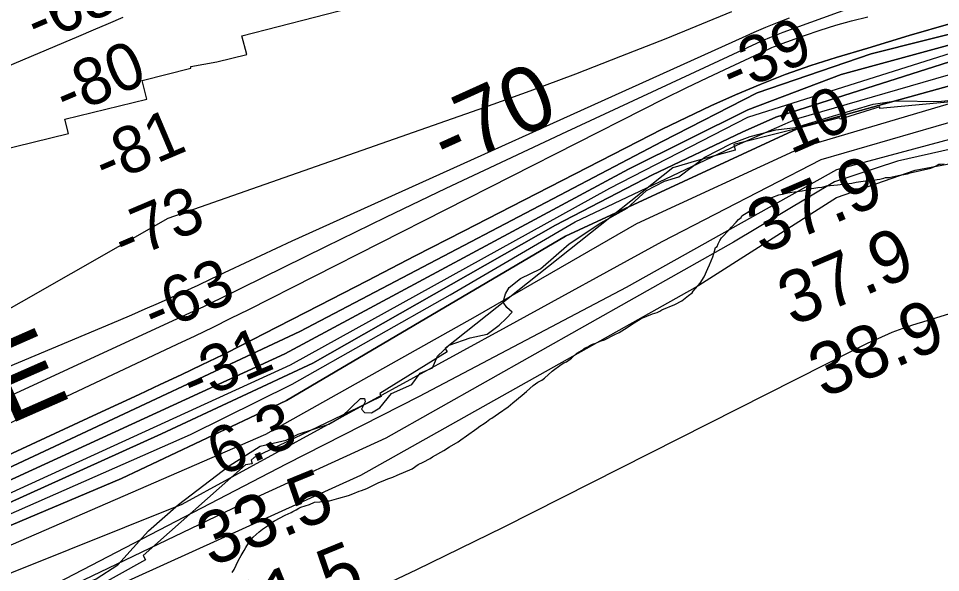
# Model space of a CAD drawing. Extents: x 3219052 to 3256913, y 800770 to 826146.
# Drawn here: x 3247714 to 3248892, y 813190 to 813898 of the extents above; entities that cross this region are included whole.
import ezdxf

# ---------------------------------------------------------------- set-up
doc = ezdxf.new("R2010")
doc.units = 0
for name, color, linetype in [('V-RIVR-EDGE', 7, 'Continuous'), ('V-RIVR-RANG', 7, 'Continuous'), ('V-RRAP-RVMT', 7, 'Continuous'), ('V-RRAP-RVMT-IDEN', 7, 'Continuous'), ('V-SITE-VEGE', 7, 'Continuous'), ('V-TOPO-DPTH', 7, 'Continuous'), ('V-TOPO-MAJR', 7, 'Continuous'), ('V-TOPO-MINR', 7, 'Continuous'), ('V-TOPO-MINR-IDEN', 7, 'Continuous'), ('V-TOPO-WATR', 7, 'Continuous')]:
    doc.layers.add(name, color=color, linetype=linetype)

msp = doc.modelspace()

# ---------------------------------------------------------------- linework, layer by layer
at = {"layer": 'V-RIVR-EDGE'}
for points in [[(3248242.9, 813451.7), (3248249.4, 813466.9), (3248264.2, 813480.8), (3248290.8, 813490.3), (3248312.5, 813495), (3248328.2, 813506.3), (3248336.9, 813514.9), (3248344.8, 813522.8), (3248337.8, 813528.9), (3248333.1, 813535.8), (3248336.1, 813546.2), (3248340.9, 813554.5), (3248355.3, 813565.8), (3248381, 813578.3), (3248417.6, 813610.4), (3248458.1, 813637.2), (3248491.6, 813655.8), (3248516.4, 813678.4), (3248539.5, 813690.5), (3248557.7, 813695.7), (3248590.8, 813721.2), (3248624.8, 813738.5), (3248648.7, 813747.6), (3248681.8, 813755.8), (3248707, 813758.8), (3248754, 813773.4), (3248806.2, 813788.9), (3248835.3, 813793.2), (3248889.6, 813792.2), (3248921.4, 813795.6)], [(3247686.1, 813137.1), (3247747.5, 813155.6), (3247812.7, 813182), (3247840.6, 813200.2), (3247879.8, 813243.5), (3247918.2, 813277.3), (3247983.1, 813326.7), (3248022.7, 813351.9), (3248055.7, 813359.2), (3248071, 813366.9), (3248110.1, 813379.9), (3248126.7, 813389.4), (3248150.6, 813412.8), (3248155.8, 813412.8), (3248156.7, 813408.5), (3248151.9, 813398.9), (3248155.8, 813394.6), (3248164.9, 813394.5), (3248175.4, 813400.6), (3248190.2, 813418.8), (3248216.3, 813430.5), (3248227.2, 813445.2), (3248242.9, 813451.7)]]:
    msp.add_lwpolyline(points, dxfattribs=at)
at = {"layer": 'V-RRAP-RVMT'}
for p, q in [((3247999.2, 813875.9), (3248138.5, 813912)), ((3248005.3, 813852.2), (3247999.2, 813875.9)), ((3247967.3, 813842.8), (3248005.3, 813852.2)), ((3247933.7, 813836.9), (3247967.3, 813842.8)), ((3247871.5, 813819.1), (3247934.1, 813834.6)), ((3247934.1, 813834.6), (3247933.7, 813836.9)), ((3247877.5, 813795.3), (3247871.5, 813819.1)), ((3249015.8, 813802.3), (3248814.6, 813783.3)), ((3247773, 813769.6), (3247877.5, 813795.3)), ((3248814.7, 813785.3), (3248763.9, 813769.8)), ((3248814.6, 813783.3), (3248814.7, 813785.3)), ((3247777.4, 813751.3), (3247773, 813769.6)), ((3248763.4, 813771.3), (3248627.8, 813737.1)), ((3248763.9, 813769.8), (3248763.4, 813771.3)), ((3247666, 813724.1), (3247777.4, 813751.3)), ((3248627.8, 813737.1), (3248629.8, 813729.9)), ((3248629.8, 813729.9), (3248580.3, 813716.2)), ((3248549.9, 813707.5), (3248259, 813476.5)), ((3248580.3, 813716.2), (3248549.9, 813707.5)), ((3248261.6, 813472.1), (3248175.3, 813419.2)), ((3248259, 813476.5), (3248261.6, 813472.1)), ((3248177.2, 813415.2), (3248147.3, 813400.9)), ((3248175.3, 813419.2), (3248177.2, 813415.2)), ((3248147.3, 813400.9), (3248015, 813337.3)), ((3248015, 813337.3), (3248011, 813334)), ((3248011, 813334), (3248012.1, 813329)), ((3248003.9, 813327.7), (3247872.8, 813212)), ((3248012.1, 813329), (3248003.9, 813327.7)), ((3247875.9, 813206.6), (3247800.9, 813164.9)), ((3247872.8, 813212), (3247875.9, 813206.6))]:
    msp.add_line(p, q, dxfattribs=at)
at = {"layer": 'V-SITE-VEGE'}
for points in [[(3248315.9, 813386), (3248318.7, 813387.4), (3248327, 813393.5), (3248339.5, 813401.8), (3248345.7, 813407.2), (3248357.5, 813416.9), (3248363, 813421.7), (3248371.3, 813429.2), (3248377.6, 813433.3), (3248382.4, 813436.1), (3248385.9, 813438.8), (3248395.6, 813447.7), (3248407.3, 813456), (3248410.8, 813458), (3248414.2, 813459.4), (3248420.5, 813464.2), (3248427.4, 813470.4), (3248434.3, 813474.5), (3248437.8, 813477.2), (3248441.2, 813478.6), (3248444.7, 813480.7), (3248447.5, 813482), (3248451.6, 813483.4), (3248457.1, 813486.1), (3248462.7, 813487.5), (3248475.8, 813494.3), (3248481.3, 813497.1), (3248488.3, 813501.2), (3248500.7, 813509.4), (3248509.7, 813514.9), (3248524.2, 813521), (3248529.8, 813522.4), (3248533.2, 813524.4), (3248536, 813525.8), (3248552.6, 813532.6), (3248561.6, 813537.4), (3248569.9, 813544.3), (3248574.7, 813547.7), (3248576.1, 813549.8), (3248585.1, 813560.1), (3248590, 813568.3), (3248594.9, 813578.7), (3248597, 813583.5), (3248601.2, 813593.8), (3248602.6, 813598), (3248604.7, 813605.5), (3248606.7, 813606.9), (3248608.1, 813610.4), (3248610.2, 813614.5), (3248612.3, 813617.9), (3248622, 813628.2), (3248624.8, 813631.7), (3248631, 813637.9), (3248633.8, 813641.3), (3248637.3, 813644), (3248638, 813646.1), (3248647, 813651.6), (3248658.7, 813659.8), (3248665, 813663.2), (3248667, 813664.6), (3248676.7, 813669.4), (3248685.7, 813672.8), (3248691.9, 813674.2), (3248696.8, 813675.5), (3248702.3, 813676.2), (3248715.4, 813678.2), (3248723, 813679.5), (3248727.8, 813680.9), (3248735.4, 813682.3), (3248740.9, 813682.9), (3248746.5, 813684.3), (3248760.3, 813685.6), (3248771.3, 813686.9), (3248778.9, 813687.6), (3248784.4, 813688.9), (3248793.4, 813690.3), (3248801.7, 813690.9), (3248811.4, 813692.3), (3248814.8, 813692.9), (3248819.7, 813694.3), (3248821.7, 813695), (3248826.6, 813695), (3248841.8, 813698.3), (3248845.2, 813699), (3248850.1, 813699.7), (3248853.5, 813701.1), (3248866.6, 813703.8), (3248879.8, 813707.1), (3248886.7, 813709.9), (3248890.1, 813711.9), (3248892.2, 813711.9), (3248897, 813712.6)], [(3247986.6, 813190.1), (3247989.4, 813194.2), (3247994.2, 813205.2), (3247998.4, 813212.1), (3248001.9, 813218.3), (3248004, 813222.4), (3248007.4, 813227.9), (3248008.8, 813230), (3248013.7, 813235.5), (3248021.3, 813242.4), (3248025.5, 813245.8), (3248031.7, 813249.9), (3248035.9, 813253.3), (3248040.7, 813256.1), (3248054.5, 813263.6), (3248062.1, 813267), (3248064.2, 813268.4), (3248068.4, 813270.5), (3248071.8, 813272.5), (3248074.6, 813273.9), (3248085.6, 813277.3), (3248091.9, 813280), (3248098.8, 813280.7), (3248102.9, 813281.3), (3248109.1, 813282), (3248111.2, 813282), (3248122.9, 813285.4), (3248135.4, 813288.8), (3248140.9, 813290.8), (3248149.2, 813294.3), (3248152, 813294.9), (3248158.9, 813297.7), (3248174.1, 813305.2), (3248179.6, 813307.2), (3248185.9, 813310), (3248192.1, 813312), (3248197.6, 813314.7), (3248217, 813322.9), (3248224.6, 813328.4), (3248230.8, 813331.2), (3248239.8, 813335.9), (3248242.6, 813338), (3248257.1, 813346.2), (3248264.7, 813351), (3248275.8, 813357.2), (3248279.2, 813359.9), (3248286.2, 813364.7), (3248299.3, 813374.3), (3248303.5, 813377.1), (3248309, 813380.5), (3248311.8, 813382.6), (3248315.9, 813386)]]:
    msp.add_lwpolyline(points, dxfattribs=at)
at = {"layer": 'V-TOPO-DPTH'}
for points in [[(3244461.3, 812348), (3244672.2, 812393), (3245187.6, 812502.2), (3245531.3, 812578.1), (3246199.5, 812765.8), (3247108.7, 813058.2), (3247323.5, 813136.7), (3247567, 813246.1), (3248053.9, 813469.8), (3248493.2, 813705.5), (3248645.9, 813781.6), (3248765.3, 813826.8), (3249044.5, 813902.8), (3249505.1, 814038.3), (3249934.7, 814178.5), (3250206.7, 814276), (3250727, 814409), (3251039.6, 814477.8), (3251268.7, 814539.6), (3251380.8, 814565.7), (3251524, 814622.8), (3251845.3, 814746.7)], [(3251845.3, 814746.7), (3251524, 814622.8), (3251380.8, 814565.7), (3251268.7, 814539.6), (3251039.6, 814477.8), (3250727, 814409), (3250206.7, 814276), (3249934.7, 814178.5), (3249505.1, 814038.3), (3249044.5, 813902.8), (3248765.3, 813826.8), (3248645.9, 813781.6), (3248493.2, 813705.5), (3248053.9, 813469.8), (3247567, 813246.1), (3247323.5, 813136.7), (3247108.7, 813058.2), (3246199.5, 812765.8), (3245531.3, 812578.1), (3245187.6, 812502.2), (3244672.2, 812393), (3244461.3, 812348)], [(3251910.8, 814712.2), (3251361.7, 814520.4), (3250960.8, 814420.7), (3250495.5, 814321), (3250400, 814297.3), (3250233, 814252.1), (3249684, 814069.1), (3249380.9, 813971.6), (3248913.2, 813845.7), (3248681.7, 813772.1), (3248638.8, 813753), (3248524.2, 813698.3), (3248400, 813634), (3248089.7, 813457.8), (3247896.4, 813367.4), (3247402.3, 813143.7), (3246987, 812986.8), (3245683.9, 812554.1), (3245211.4, 812442.5), (3244705.5, 812342.9), (3244543.3, 812309.7), (3244411.5, 812296.4)], [(3244411.5, 812296.4), (3244543.3, 812309.7), (3244705.5, 812342.9), (3245211.4, 812442.5), (3245683.9, 812554.1), (3246987, 812986.8), (3247402.3, 813143.7), (3247896.4, 813367.4), (3248089.7, 813457.8), (3248400, 813634), (3248524.2, 813698.3), (3248638.8, 813753), (3248681.7, 813772.1), (3248913.2, 813845.7), (3249380.9, 813971.6), (3249684, 814069.1), (3250233, 814252.1), (3250400, 814297.3), (3250495.5, 814321), (3250960.8, 814420.7), (3251361.7, 814520.4), (3251910.8, 814712.2)], [(3251911.7, 814640.1), (3251642.2, 814570.7), (3251054.7, 814406.5), (3250381.8, 814267.7), (3250060.4, 814168.1), (3249377.3, 813944), (3248714.4, 813759.9), (3248413, 813620.1), (3248056.1, 813410.2), (3247845.1, 813310.4), (3247136.8, 813011), (3246338.1, 812727), (3245830.8, 812547.5), (3245509.3, 812437.9), (3244736.1, 812294.3), (3244058.4, 812185.6), (3243702, 812146.3), (3243345.5, 812107), (3242667.9, 812048.5), (3242321.5, 812009.2), (3241985.1, 811939.8), (3241608.6, 811900.6), (3241432.8, 811850.8), (3241271.1, 811842.7)], [(3241271.1, 811842.7), (3241432.8, 811850.8), (3241608.6, 811900.6), (3241985.1, 811939.8), (3242321.5, 812009.2), (3242667.9, 812048.5), (3243345.5, 812107), (3243702, 812146.3), (3244058.4, 812185.6), (3244736.1, 812294.3), (3245509.3, 812437.9), (3245830.8, 812547.5), (3246338.1, 812727), (3247136.8, 813011), (3247845.1, 813310.4), (3248056.1, 813410.2), (3248413, 813620.1), (3248714.4, 813759.9), (3249377.3, 813944), (3250060.4, 814168.1), (3250381.8, 814267.7), (3251054.7, 814406.5), (3251642.2, 814570.7), (3251911.7, 814640.1)], [(3244480.9, 812409.2), (3245020.6, 812497.6), (3245576.6, 812613.8), (3246256.8, 812803.9), (3246590.9, 812908.5), (3247194.7, 813103.4), (3247304.5, 813143.8), (3247433.3, 813198.6), (3247753.2, 813348.5), (3248073.1, 813498.4), (3248536.2, 813741.2), (3248657.9, 813803.1), (3248803.5, 813853), (3248944.3, 813888.6), (3249166.2, 813955.2), (3249292.7, 813988.4), (3249521.8, 814059.7), (3250159, 814280.9), (3250268.8, 814321.3), (3250631.5, 814413.9), (3251027.7, 814513.6), (3251170.9, 814549.3), (3251280.8, 814581.1)], [(3250594.3, 814436.2), (3250606.6, 814407.5), (3250268.8, 814321.3), (3250159, 814280.9), (3249521.8, 814059.7), (3249292.7, 813988.4), (3249166.2, 813955.2), (3248944.3, 813888.6), (3248803.5, 813853), (3248657.9, 813803.1), (3248536.2, 813741.2), (3248073.1, 813498.4), (3247753.2, 813348.5), (3247433.3, 813198.6), (3247304.5, 813143.8), (3247194.7, 813103.4), (3246590.9, 812908.5), (3246256.8, 812803.9), (3245576.6, 812613.8), (3245020.6, 812497.6), (3244480.9, 812409.2)], [(3247651.5, 813317.5), (3247814.3, 813393), (3247841.1, 813405.4), (3247867.9, 813417.9), (3247894.6, 813430.4), (3247921.4, 813443), (3247948, 813455.7), (3247974.6, 813468.6), (3248001, 813481.8), (3248027.3, 813495.2), (3248097.8, 813531.5), (3248159.3, 813563.2), (3248220.7, 813594.9), (3248282.3, 813626.5), (3248343.8, 813658.1), (3248505.6, 813741.2), (3248536.4, 813756.7), (3248567.4, 813771.9), (3248598.6, 813786.5), (3248630, 813800.7), (3248661.7, 813814.1), (3248693.7, 813826.7), (3248726.2, 813838), (3248759, 813848.5), (3248799.2, 813860.4), (3248852.3, 813876.3), (3248905.4, 813892)], [(3248905.4, 813892), (3248852.3, 813876.3), (3248799.2, 813860.4), (3248759, 813848.5), (3248726.2, 813838), (3248693.7, 813826.7), (3248661.7, 813814.1), (3248630, 813800.7), (3248598.6, 813786.5), (3248567.4, 813771.9), (3248536.4, 813756.7), (3248505.6, 813741.2), (3248343.8, 813658.1), (3248282.3, 813626.5), (3248220.7, 813594.9), (3248159.3, 813563.2), (3248097.8, 813531.5), (3248027.3, 813495.2), (3248001, 813481.8), (3247974.6, 813468.6), (3247948, 813455.7), (3247921.4, 813443), (3247894.6, 813430.4), (3247867.9, 813417.9), (3247841.1, 813405.4), (3247814.3, 813393), (3247651.5, 813317.5)], [(3249238.8, 813862.6), (3248739.3, 813717.7), (3248536.1, 813612.7), (3248337, 813503.6), (3247922.6, 813277.3), (3247268.6, 813015), (3246387.2, 812692.4), (3245607.4, 812422.4), (3245518, 812386.1), (3244685.8, 812237.9), (3244555.9, 812209.8), (3244385.3, 812157.5), (3244247.2, 812121.3), (3244093, 812093.3), (3243605.9, 812057.9), (3242802.2, 811970.6), (3242404.5, 811931), (3242270.5, 811923.2), (3242120.3, 811878.9), (3241556, 811807.2), (3241263.6, 811789.3)]]:
    msp.add_lwpolyline(points, dxfattribs=at)
at = {"layer": 'V-TOPO-MAJR'}
for points in [[(3247595, 813331), (3247916.6, 813482), (3247939.5, 813492.9), (3247962.4, 813503.9), (3247985.2, 813515.1), (3248007.9, 813526.5), (3248511.8, 813782), (3248539.4, 813795.8), (3248567.1, 813809.5), (3248594.9, 813822.8), (3248622.8, 813836), (3248674, 813859.9), (3248676.4, 813861), (3248678.8, 813862.1), (3248681.2, 813863), (3248683.7, 813864), (3248718.4, 813876.7), (3248738.3, 813883.5), (3248758.3, 813889.9), (3248778.6, 813895.4), (3248799.1, 813900.5)], [(3244166.5, 812011.6), (3244303.9, 812029.4), (3244555.1, 812139.2), (3244715.8, 812183.9), (3244841.3, 812203.7), (3245514.1, 812312.5), (3245966.1, 812451.9), (3246141.9, 812521.7), (3246438.3, 812646.4), (3246664.3, 812726.1), (3247242, 812930.5), (3247578.5, 813055.1), (3248151.3, 813314.7), (3248578.4, 813554.5), (3248759.4, 813669.5), (3248859.8, 813704.3), (3249095.8, 813748.9)]]:
    msp.add_lwpolyline(points, dxfattribs=at)
at = {"layer": 'V-TOPO-MINR'}
for points in [[(3251845.3, 814746.7), (3251524, 814622.8), (3251380.8, 814565.7), (3251268.7, 814539.6), (3251039.6, 814477.8), (3250727, 814409), (3250206.7, 814276), (3249934.7, 814178.5), (3249505.1, 814038.3), (3249044.5, 813902.8), (3248765.3, 813826.8), (3248645.9, 813781.6), (3248493.2, 813705.5), (3248053.9, 813469.8), (3247567, 813246.1), (3247323.5, 813136.7), (3247108.7, 813058.2), (3246199.5, 812765.8), (3245531.3, 812578.1), (3245187.6, 812502.2), (3244672.2, 812393), (3244461.3, 812348)], [(3244500.8, 812330.4), (3245297.4, 812497.3), (3245715, 812597), (3246457.2, 812827.5), (3247146.9, 813055.8), (3247395.1, 813150.9), (3248061.1, 813455.5), (3248469.3, 813681.6), (3248645.9, 813772.1), (3248946.6, 813867.2), (3249385.7, 813988.3), (3249991.9, 814183.2), (3250206.7, 814259.3), (3250505, 814337.7), (3250972.7, 814444.5), (3251251.9, 814513.4), (3251373.6, 814541.9), (3251392.7, 814551.4), (3251504.9, 814596.6), (3251815.2, 814710.7), (3251925.3, 814749.5)], [(3251910.8, 814712.2), (3251361.7, 814520.4), (3250960.8, 814420.7), (3250495.5, 814321), (3250400, 814297.3), (3250233, 814252.1), (3249684, 814069.1), (3249380.9, 813971.6), (3248913.2, 813845.7), (3248681.7, 813772.1), (3248638.8, 813753), (3248524.2, 813698.3), (3248400, 813634), (3248089.7, 813457.8), (3247896.4, 813367.4), (3247402.3, 813143.7), (3246987, 812986.8), (3245683.9, 812554.1), (3245211.4, 812442.5), (3244705.5, 812342.9), (3244543.3, 812309.7), (3244411.5, 812296.4)], [(3244430, 812277.3), (3245464.3, 812468.5), (3245686.3, 812530.2), (3246459.5, 812796.5), (3246798.4, 812910.6), (3247001.3, 812979.6), (3247257.9, 813075.3), (3247441.6, 813150.2), (3247933.3, 813366.8), (3248063.4, 813431), (3248265.2, 813545.3), (3248425.1, 813638.2), (3248632.8, 813736.9), (3248708, 813770.2), (3248902.5, 813826.1), (3249360.6, 813952), (3249879.7, 814124.3), (3250067.1, 814184.9), (3250390.4, 814286), (3251177.9, 814459.2), (3251405.8, 814522.2), (3251520.4, 814559), (3251776.9, 814638), (3251933.2, 814689.1)], [(3244480.9, 812409.2), (3245020.6, 812497.6), (3245576.6, 812613.8), (3246256.8, 812803.9), (3246590.9, 812908.5), (3247194.7, 813103.4), (3247304.5, 813143.8), (3247433.3, 813198.6), (3247753.2, 813348.5), (3248073.1, 813498.4), (3248536.2, 813741.2), (3248657.9, 813803.1), (3248803.5, 813853), (3248944.3, 813888.6), (3249166.2, 813955.2), (3249292.7, 813988.4), (3249521.8, 814059.7), (3250159, 814280.9), (3250268.8, 814321.3), (3250631.5, 814413.9), (3251027.7, 814513.6), (3251170.9, 814549.3), (3251280.8, 814581.1)], [(3247320.3, 813239.8), (3247933.6, 813522.4), (3247943.3, 813526.9), (3247952.9, 813531.5), (3247962.6, 813536.1), (3247972.2, 813540.8), (3248106.3, 813606.7), (3248183.1, 813644.2), (3248260.1, 813681.2), (3248337.3, 813717.8), (3248414.6, 813754), (3248657.3, 813866.6), (3248665.7, 813870.4), (3248674.1, 813874), (3248682.6, 813877.4), (3248691.2, 813880.7), (3248812.6, 813925.1)], [(3247223.4, 813252.9), (3247841.5, 813512.4), (3247858.6, 813519.7), (3247875.6, 813527), (3247892.6, 813534.5), (3247909.6, 813542.1), (3247926.4, 813549.8), (3247943.3, 813557.6), (3247960.1, 813565.5), (3247976.9, 813573.5), (3247983.3, 813576.6), (3248003.2, 813586), (3248023.3, 813595.4), (3248043.3, 813604.7), (3248063.5, 813613.9), (3248639.1, 813874.1), (3248654, 813880.7), (3248668.9, 813887), (3248684, 813893.1), (3248699.1, 813899)], [(3247847.1, 813899.4), (3247828.1, 813891.3), (3247809.1, 813883.2), (3247790.1, 813875.1), (3247771.1, 813867.1), (3247276.9, 813658.2)], [(3247529.6, 813429.2), (3247905, 813642.9), (3248309.5, 813785), (3248367.8, 813806), (3248425.9, 813827.5), (3248483.7, 813849.9), (3248541.3, 813872.8), (3248625.5, 813907.1)], [(3248905.4, 813892), (3248852.3, 813876.3), (3248799.2, 813860.4), (3248759, 813848.5), (3248726.2, 813838), (3248693.7, 813826.7), (3248661.7, 813814.1), (3248630, 813800.7), (3248598.6, 813786.5), (3248567.4, 813771.9), (3248536.4, 813756.7), (3248505.6, 813741.2), (3248343.8, 813658.1), (3248282.3, 813626.5), (3248220.7, 813594.9), (3248159.3, 813563.2), (3248097.8, 813531.5), (3248027.3, 813495.2), (3248001, 813481.8), (3247974.6, 813468.6), (3247948, 813455.7), (3247921.4, 813443), (3247894.6, 813430.4), (3247867.9, 813417.9), (3247841.1, 813405.4), (3247814.3, 813393), (3247651.5, 813317.5)], [(3249238.8, 813862.6), (3248739.3, 813717.7), (3248536.1, 813612.7), (3248337, 813503.6), (3247922.6, 813277.3), (3247268.6, 813015), (3246387.2, 812692.4), (3245607.4, 812422.4), (3245518, 812386.1), (3244685.8, 812237.9), (3244555.9, 812209.8), (3244385.3, 812157.5), (3244247.2, 812121.3), (3244093, 812093.3), (3243605.9, 812057.9), (3242802.2, 811970.6), (3242404.5, 811931), (3242270.5, 811923.2), (3242120.3, 811878.9), (3241556, 811807.2), (3241263.6, 811789.3)], [(3241267.6, 811817.6), (3241474.3, 811828.9), (3241640, 811872.1), (3242049.8, 811914.6), (3242314.3, 811980.8), (3242622.4, 812014.9), (3244014.4, 812145.1), (3244552.1, 812233.9), (3245177.1, 812348.5), (3245546.3, 812420.3), (3246037.7, 812590.5), (3246593.2, 812792.5), (3246866.5, 812890.6), (3247544.2, 813156.2), (3248029.9, 813367.1), (3248297.6, 813517.5), (3248504.1, 813636.2), (3248716.5, 813734.4), (3249155.5, 813864.1)], [(3241257.8, 811747.7), (3241275.5, 811748.1), (3242133.2, 811848), (3242284.4, 811877.9), (3242794.5, 811944.6), (3243659.8, 812036.9), (3244192.5, 812080.9), (3244434.4, 812148.3), (3244695.2, 812223.2), (3245205.4, 812308.8), (3245549.2, 812364.6), (3246025.6, 812537.2), (3246536, 812721), (3247356.4, 813017.4), (3247730.7, 813160), (3248056, 813329.2), (3248226.2, 813415.7), (3248491, 813554.8), (3248759.5, 813705.2), (3249205.6, 813825)], [(3249186.6, 813794.8), (3248837.1, 813715.9), (3248756.7, 813689.3), (3248627.4, 813612.2), (3248183.1, 813361.8), (3248007.9, 813281.9), (3247723.2, 813144.9), (3247295.9, 812979.8), (3247137.1, 812916), (3246698.5, 812758.4), (3246460.4, 812675.9), (3245980.2, 812488.2), (3245530.3, 812342), (3244725.4, 812211.8), (3244566.6, 812163.1), (3244290.7, 812069.3), (3244150.8, 812043.2), (3243791.9, 812006.3), (3243512.3, 811973)], [(3247375.4, 812835.3), (3247884.3, 813043.4), (3247998.1, 813091.5), (3248111, 813141.4), (3248222.6, 813194), (3248333.5, 813248.3), (3248782.5, 813475.3), (3248791.1, 813479.5), (3248799.8, 813483.7), (3248808.5, 813487.7), (3248817.3, 813491.6), (3248825.6, 813495.2), (3248830.3, 813497.2), (3248835, 813499.1), (3248839.7, 813500.8), (3248844.5, 813502.5), (3248848.7, 813503.9), (3248855.5, 813506.2), (3248862.4, 813508.5), (3248869.4, 813510.7), (3248876.3, 813512.8), (3249541.7, 813716.6)]]:
    msp.add_lwpolyline(points, dxfattribs=at)
at = {"layer": 'V-TOPO-WATR'}
msp.add_lwpolyline([(3251911.7, 814640.1), (3251642.2, 814570.7), (3251054.7, 814406.5), (3250381.8, 814267.7), (3250060.4, 814168.1), (3249377.3, 813944), (3248714.4, 813759.9), (3248413, 813620.1), (3248056.1, 813410.2), (3247845.1, 813310.4), (3247136.8, 813011), (3246338.1, 812727), (3245830.8, 812547.5), (3245509.3, 812437.9), (3244736.1, 812294.3), (3244058.4, 812185.6), (3243702, 812146.3), (3243345.5, 812107), (3242667.9, 812048.5), (3242321.5, 812009.2), (3241985.1, 811939.8), (3241608.6, 811900.6), (3241432.8, 811850.8), (3241271.1, 811842.7)], dxfattribs=at)

# ---------------------------------------------------------------- texts
at = {"layer": 'V-RIVR-RANG'}
for s, height, rotation, p in [('-68', 60, 23.0058, (3247737.3, 813865)), ('-39', 60, 23.5628, (3248626.3, 813800.8)), ('-80', 60, 23.0058, (3247774.3, 813772)), ('10', 60, 23.5628, (3248700.7, 813724.2)), ('-81', 60, 23.0058, (3247824.5, 813684.7)), ('37.9', 67, 23.0483, (3248663.8, 813596.4)), ('-73', 60, 23.0058, (3247848.9, 813586.4)), ('37.9', 67, 23.0483, (3248703.2, 813504.4)), ('-63', 60, 23.0058, (3247887.4, 813494.2)), ('38.9', 67, 23.0483, (3248742.6, 813412.5)), ('-31', 60, 23.0058, (3247936.5, 813406.4)), ('6.3', 60, 23.0058, (3247971.3, 813312.5)), ('33.5', 67, 22.2283, (3247959.8, 813197)), ('41.5', 67, 22.2283, (3247997.9, 813104.5))]:
    msp.add_text(s, height=height, rotation=rotation, dxfattribs=at).set_placement(p)
at = {"layer": 'V-RRAP-RVMT-IDEN'}
msp.add_text('STORE', height=100, rotation=23.7565, dxfattribs=at).set_placement((3247360.5, 813229))
at = {"layer": 'V-TOPO-MINR-IDEN'}
msp.add_text('-70', height=83, rotation=24.3264, dxfattribs=at).set_placement((3248262, 813703.8))

doc.saveas('drawing.dxf')
